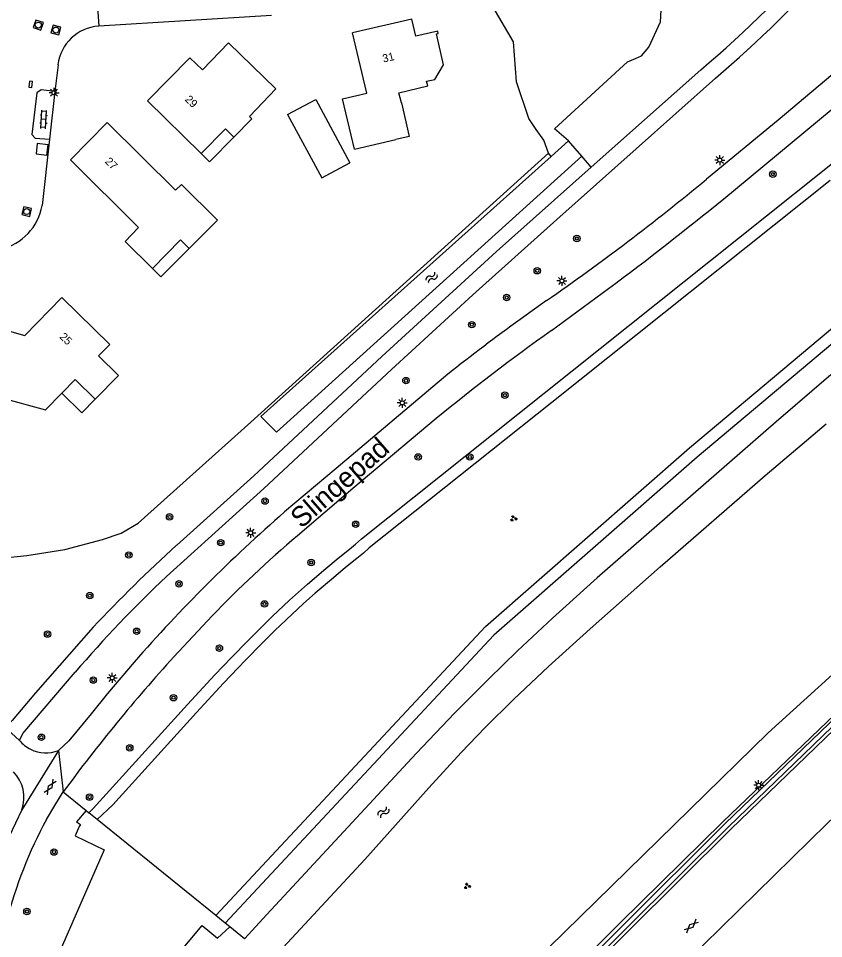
# Model space of a CAD drawing. Extents: x 131000 to 133013, y 393000 to 396501.
# Drawn here: x 131620.8 to 131721.5, y 395059.9 to 395174.9 of the extents above; entities that cross this region are included whole.
import ezdxf

# ---------------------------------------------------------------- set-up
doc = ezdxf.new("R2010")
doc.units = 0
for name, color, linetype in [('gg-afsc-erfafscheiding', 7, 'Continuous'), ('gg-afsc-hekwerk', 7, 'Continuous'), ('gg-afsc-muur', 7, 'Continuous'), ('gg-anno-huisnummerreeks BGT', 7, 'Continuous'), ('gg-anno-openbare ruimte label', 7, 'Continuous'), ('gg-bbg-bijgebouw', 7, 'Continuous'), ('gg-bbg-gedigitaliseerde bebouwing', 7, 'Continuous'), ('gg-bbg-gedigitaliseerde bijgebouw', 7, 'Continuous'), ('gg-bbg-hoofdgebouw', 7, 'Continuous'), ('gg-bbg-luifel en loopbrug', 7, 'Continuous'), ('gg-knt-BGT kruinlijn', 7, 'Continuous'), ('gg-knt-verharding', 7, 'Continuous'), ('gg-knt-verharding nz', 7, 'Continuous'), ('gg-kntw-bovenkant insteek waterloop', 7, 'Continuous'), ('gt-grn-groengrens', 7, 'Continuous'), ('gt-grn-weggrens', 7, 'Continuous'), ('gt-symb-boom', 7, 'Continuous'), ('gt-symb-gesloten verharding', 7, 'Continuous'), ('gt-symb-groenvak', 7, 'Continuous'), ('gt-symb-klinker verharding', 7, 'Continuous'), ('gt-symb-kolk', 7, 'Continuous'), ('gt-symb-lichtmast', 7, 'Continuous'), ('gt-symb-rioolschacht', 7, 'Continuous'), ('gt-symb-watersymbool', 7, 'Continuous')]:
    doc.layers.add(name, color=color, linetype=linetype)

# ---------------------------------------------------------------- blocks, each defined once
blk = doc.blocks.new('gt0-GESVH1')
at = {"layer": 'gt-symb-gesloten verharding'}
for p, q in [((-0.99, -0.26), (0.01, 0.24)), ((0.01, -0.26), (-0.99, 0.24)), ((0.01, 0.24), (1.01, -0.26)), ((1.01, 0.24), (0.01, -0.26))]:
    blk.add_line(p, q, dxfattribs=at)
blk = doc.blocks.new('gt0-BOOM')
at = {"layer": 'gt-symb-boom'}
for radius in [0.4, 0.2]:
    blk.add_circle((0, 0), radius, dxfattribs=at)
blk = doc.blocks.new('gt0-LMAST')
at = {"layer": 'gt-symb-lichtmast'}
for p, q in [((-0.18, 0.17), (-0.45, 0.44)), ((-0.01, 0.25), (-0.01, 0.62)), ((0.17, 0.17), (0.44, 0.44)), ((-0.26, 0), (-0.63, 0)), ((-0.18, -0.18), (-0.45, -0.45)), ((-0.01, -0.25), (-0.01, -0.63)), ((0.44, -0.45), (0.17, -0.18)), ((0.24, 0), (0.62, 0))]:
    blk.add_line(p, q, dxfattribs=at)
blk.add_circle((-0.01, 0), 0.25, dxfattribs=at)
blk = doc.blocks.new('gt0-KOLK')
at = {"layer": 'gt-symb-kolk'}
blk.add_lwpolyline([(0, 0), (0.37, 0), (0.37, 0.4), (-0.38, 0.4), (-0.38, 0), (0, 0)], dxfattribs=at)
blk = doc.blocks.new('gt0-RS')
at = {"layer": 'gt-symb-rioolschacht'}
blk.add_lwpolyline([(-0.5, -0.5), (0.5, -0.5), (0.5, 0.5), (-0.5, 0.5)], close=True, dxfattribs=at)
blk.add_circle((0, 0), 0.375, dxfattribs=at)
blk = doc.blocks.new('gt0-KL1')
at = {"layer": 'gt-symb-klinker verharding'}
for p, q in [((-1.15, 0.3), (1.15, 0.3)), ((-1, -0.3), (-1, 0.3)), ((-0.5, 0.3), (-0.5, 0.45)), ((0, -0.3), (0, 0.3)), ((0.5, 0.3), (0.5, 0.45)), ((1, -0.3), (1, 0.3)), ((-1.15, -0.3), (1.15, -0.3)), ((-0.5, -0.45), (-0.5, -0.3)), ((0.5, -0.45), (0.5, -0.3))]:
    blk.add_line(p, q, dxfattribs=at)
blk = doc.blocks.new('gt0-WA')
at = {"layer": 'gt-symb-watersymbool'}
for centre, start, end in [((-0.32, 0.02), 28.0725, 151.9275), ((0.43, 0.42), 208.0725, 331.9275), ((-0.32, -0.43), 28.0725, 151.9275), ((0.43, -0.03), 208.0725, 331.9275)]:
    blk.add_arc(centre, 0.425, start, end, dxfattribs=at)
blk = doc.blocks.new('gt0-GRVAK')
at = {"layer": 'gt-symb-groenvak'}
for p, q in [((-0.11, 0.19), (-0.23, 0.24)), ((-0.18, 0.15), (0.09, 0.15)), ((-0.09, 0.21), (-0.16, 0.32)), ((-0.05, 0.21), (-0.05, 0.39)), ((0, 0.21), (0.06, 0.32)), ((0.02, 0.19), (0.13, 0.24)), ((0.26, -0.05), (0.2, 0.06)), ((0.31, -0.05), (0.31, 0.13)), ((0.35, -0.05), (0.41, 0.06)), ((-0.24, -0.23), (-0.36, -0.18)), ((-0.32, -0.26), (-0.05, -0.26)), ((-0.23, -0.21), (-0.29, -0.09)), ((-0.18, -0.2), (-0.18, -0.02)), ((-0.14, -0.21), (-0.07, -0.09)), ((-0.12, -0.23), (0, -0.18)), ((0.24, -0.07), (0.12, -0.02)), ((0.17, -0.11), (0.44, -0.11)), ((0.37, -0.07), (0.49, -0.02))]:
    blk.add_line(p, q, dxfattribs=at)

msp = doc.modelspace()

# ---------------------------------------------------------------- linework, layer by layer
at = {"layer": 'gg-afsc-erfafscheiding'}
msp.add_line((131649.87, 395124.48), (131687.1, 395158.08), dxfattribs=at)
msp.add_lwpolyline([(131687.1, 395158.08), (131686.5, 395159.7), (131685.53, 395161.03), (131684.62, 395162.44), (131683.06, 395167.01), (131682.69, 395172), (131680.15, 395176.33), (131676.94, 395181.31)], dxfattribs=at)
at = {"layer": 'gg-afsc-hekwerk'}
msp.add_lwpolyline([(131569.71, 395134.88), (131569.86, 395134.39), (131569.9, 395132.01), (131594.27, 395111.97), (131601.15, 395109.51), (131605, 395108.58), (131609.76, 395107.86), (131612.21, 395107.53), (131617.04, 395107.46), (131619.47, 395107.58), (131621.85, 395107.8), (131626.63, 395108.58), (131631.32, 395109.81), (131633.67, 395110.6), (131635.78, 395111.84), (131649.87, 395124.48)], dxfattribs=at)
at = {"layer": 'gg-afsc-muur'}
for points in [[(131681.5, 395045.93), (131696.79, 395061.21), (131709.57, 395073.91), (131722.54, 395086.41), (131735.66, 395098.79), (131748.92, 395110.97), (131762.48, 395122.88), (131775.98, 395134.79), (131788.78, 395147.43), (131801.48, 395160.23), (131805.78, 395164.36), (131814.66, 395172.39), (131823.32, 395180.7), (131835.25, 395194.27), (131845.63, 395209.05), (131853.97, 395225.03), (131861.21, 395241.57)], [(131522.85, 394844.61), (131534.91, 394866.08), (131545.55, 394882.62), (131555.59, 394897.62), (131565.94, 394912.41), (131576.6, 394926.96), (131587.57, 394941.28), (131598.87, 394955.32), (131610.36, 394969.27), (131622.03, 394982.99), (131633.93, 394996.56), (131646.05, 395009.93), (131658.36, 395023.06), (131670.91, 395036.02), (131683.61, 395048.86), (131696.36, 395061.59), (131709.18, 395074.31), (131722.18, 395086.82), (131735.29, 395099.2), (131748.52, 395111.38), (131762.08, 395123.26), (131775.63, 395135.16)]]:
    msp.add_lwpolyline(points, dxfattribs=at)
at = {"layer": 'gg-bbg-bijgebouw'}
msp.add_lwpolyline([(131654.46, 395162.91), (131657.98, 395164.78), (131662.24, 395156.88)], dxfattribs=at)
at = {"layer": 'gg-bbg-gedigitaliseerde bebouwing'}
for p, q in [((131652.99, 395166.12), (131649.7, 395162.69)), ((131636.94, 395164.63), (131643.67, 395158.03)), ((131662.83, 395158.58), (131668, 395159.79)), ((131632.24, 395134.18), (131626.24, 395140.05)), ((131618.37, 395127.58), (131624.21, 395126.03)), ((131626.25, 395128.11), (131624.21, 395126.03))]:
    msp.add_line(p, q, dxfattribs=at)
for points in [[(131668.69, 395164.37), (131668.39, 395165.64), (131671.98, 395166.49)], [(131668.69, 395164.37), (131669.67, 395160.18), (131668, 395159.79)], [(131647.76, 395160.1), (131650, 395162.39), (131649.7, 395162.69)], [(131631.9, 395161.9), (131640.47, 395153.48), (131641.2, 395154.18), (131645.7, 395149.73), (131642.17, 395146.18)], [(131643.67, 395158.03), (131646.72, 395161.13), (131647.76, 395160.1)], [(131642.17, 395146.18), (131641.08, 395147.25), (131637.58, 395143.68)], [(131632.24, 395134.18), (131630.81, 395132.76), (131633.31, 395130.3), (131630.4, 395127.35)], [(131630.4, 395127.35), (131627.9, 395129.81), (131626.25, 395128.11)]]:
    msp.add_lwpolyline(points, dxfattribs=at)
at = {"layer": 'gg-bbg-gedigitaliseerde bijgebouw'}
msp.add_lwpolyline([(131654.46, 395162.91), (131658.74, 395154.99), (131662.24, 395156.88)], dxfattribs=at)
at = {"layer": 'gg-bbg-hoofdgebouw'}
for p, q in [((131670, 395174.85), (131662.6, 395173.11)), ((131647.09, 395171.88), (131652.99, 395166.12)), ((131671.98, 395166.49), (131671.83, 395167.1))]:
    msp.add_line(p, q, dxfattribs=at)
for points in [[(131671.83, 395167.1), (131672.87, 395167.28), (131673.97, 395169.12), (131673.06, 395172.99), (131673.3, 395173.05), (131673.23, 395173.34), (131670.5, 395172.7), (131670, 395174.85)], [(131662.83, 395158.58), (131661.35, 395164.88), (131664.37, 395165.59), (131662.6, 395173.11)], [(131636.94, 395164.63), (131642.24, 395170.02), (131643.82, 395168.49), (131647.09, 395171.88)], [(131637.58, 395143.68), (131634.15, 395147.07), (131635.84, 395148.8), (131627.31, 395157.24), (131631.9, 395161.9)], [(131613.1, 395129.02), (131615.29, 395137.08), (131621.62, 395135.32), (131626.24, 395140.05)]]:
    msp.add_lwpolyline(points, dxfattribs=at)
at = {"layer": 'gg-bbg-luifel en loopbrug'}
for points in [[(131647.76, 395160.1), (131644.71, 395157.01), (131643.67, 395158.03)], [(131642.17, 395146.18), (131638.63, 395142.64), (131637.58, 395143.68)], [(131630.4, 395127.35), (131628.74, 395125.66), (131626.25, 395128.11)]]:
    msp.add_lwpolyline(points, dxfattribs=at)
at = {"layer": 'gg-knt-BGT kruinlijn'}
msp.add_lwpolyline([(131933.73, 395349.33), (131907.81, 395326.6), (131882.41, 395294.58), (131861.92, 395251.88), (131845.16, 395212.89), (131830.61, 395194.34), (131791.8, 395154.82), (131777.97, 395142.27), (131740.4, 395109.12), (131714.55, 395085.66), (131679.34, 395051.22), (131648.43, 395019.26), (131630.96, 395000)], dxfattribs=at)
at = {"layer": 'gg-knt-verharding'}
for p, q in [((131652.46, 395175.28), (131630.85, 395173.95)), ((131625.77, 395169.12), (131625.39, 395165.78)), ((131706.11, 395168.51), (131692.42, 395156.32)), ((131709.01, 395152.4), (131728.55, 395168.62)), ((131625.39, 395165.78), (131624.72, 395159.82)), ((131624.72, 395159.82), (131623.79, 395151.56)), ((131687.44, 395135.91), (131694.59, 395141.16)), ((131686.83, 395139.66), (131683.54, 395137.32)), ((131640.25, 395095.14), (131645.02, 395100.26)), ((131621.23, 395076.03), (131619.65, 395072.71))]:
    msp.add_line(p, q, dxfattribs=at)
for points in [[(131670.57, 395036.33), (131696.05, 395061.9), (131708.89, 395074.54), (131721.93, 395087.03), (131735.05, 395099.55), (131748.22, 395111.74), (131761.78, 395123.61), (131775.22, 395135.6), (131788.18, 395148.2), (131800.93, 395160.75), (131805.15, 395165.01), (131813.93, 395173.29), (131822.49, 395181.45), (131834.59, 395194.9), (131844.74, 395209.61), (131853.1, 395225.51), (131860.24, 395241.99), (131867.69, 395258.45)], [(131727.61, 395172.15), (131715.78, 395162.22), (131706.83, 395154.84)], [(131707.96, 395167.47), (131688.11, 395149.78), (131677.63, 395140.38), (131667.47, 395131.04), (131651.51, 395116.18), (131639.32, 395105.18)], [(131681.5, 395045.93), (131682.3, 395046.14), (131684.3, 395048.11), (131697.09, 395060.92), (131709.89, 395073.6), (131722.84, 395086.11), (131735.96, 395098.49), (131749.2, 395110.68), (131762.74, 395122.51), (131776.3, 395134.44), (131789.13, 395147.08), (131804.06, 395162.05), (131805.59, 395163.46)], [(131623.18, 395159.28), (131623.02, 395158.01), (131624.39, 395157.84), (131624.53, 395159.14), (131623.18, 395159.28)], [(131692.42, 395156.32), (131680.59, 395145.79), (131666.25, 395132.67), (131650.25, 395117.76), (131640.6, 395109.1)], [(131674.51, 395130.47), (131660.52, 395118.69), (131654.1, 395113.26)], [(131673.05, 395124.92), (131662.63, 395116.18), (131655.7, 395110.28)], [(131630.16, 395098.84), (131622.95, 395090.64), (131620.05, 395087.18), (131619.34, 395086.47), (131618.99, 395086.5)], [(131635.28, 395094.48), (131631.94, 395090.56), (131629.92, 395088.02), (131627.11, 395084.64), (131625.82, 395083.44)], [(131620.96, 395084.69), (131621.36, 395085.55), (131627.9, 395093.24)], [(131682.65, 395034.72), (131682.9, 395035.63), (131704.24, 395056.98), (131721.91, 395074.31), (131739.48, 395091)], [(131624.33, 395074.82), (131625.35, 395076.57), (131626.42, 395078.28)]]:
    msp.add_lwpolyline(points, dxfattribs=at)
for centre, radius, start, end in [((131612.47, 395279.8), 145.44, 310.0773, 327.7183), ((131610.5, 395281.84), 150.27, 310.437, 326.5666), ((131631.18, 395168.51), 5.45, 93.5194, 173.5797), ((131520.15, 395380.05), 292.52, 304.7365, 309.6568), ((131434.77, 395489.34), 434.44, 306.7313, 309.1424), ((131617.02, 395152.76), 6.87, 216.8822, 349.9718), ((131812.9, 394957.42), 221.58, 125.7209, 128.6501), ((131834.25, 394928.77), 253.89, 125.3268, 129.4141), ((131782.37, 394965.89), 195.37, 131.0385, 138.8396), ((131745.48, 395003.9), 139.2, 130.1609, 136.1935), ((131767.71, 394969.38), 188.89, 132.2956, 136.7353), ((131747.27, 394990.57), 157.44, 133.2855, 139.2998), ((131797.02, 394952.51), 211.95, 137.7051, 143.6011), ((131624.25, 395087.42), 4.27, 219.6768, 243.4308), ((131624.26, 395087.43), 4.28, 243.3994, 291.4044), ((131617.12, 395077.62), 4.4, 338.8749, 45.768), ((131669.88, 395049.66), 52.03, 151.0892, 166.1372)]:
    msp.add_arc(centre, radius, start, end, dxfattribs=at)
at = {"layer": 'gg-knt-verharding nz'}
msp.add_line((131618.99, 395086.5), (131620.96, 395084.69), dxfattribs=at)
msp.add_lwpolyline([(131625.39, 395165.78), (131623.67, 395166.01), (131623.14, 395165.62), (131622.51, 395160.43), (131622.91, 395159.95), (131624.72, 395159.82)], dxfattribs=at)
at = {"layer": 'gg-kntw-bovenkant insteek waterloop'}
for p, q in [((131689.56, 395159.61), (131687.42, 395157.69)), ((131691.26, 395157.72), (131689.56, 395159.61))]:
    msp.add_line(p, q, dxfattribs=at)
for points in [[(131687.42, 395157.69), (131651.14, 395125.2), (131653.1, 395123.21), (131691.26, 395157.72)], [(131722.38, 395130.37), (131715.53, 395124.53), (131693.15, 395105.03), (131687.58, 395099.99), (131683.2, 395095.89), (131679.61, 395092.41), (131675.38, 395088.15), (131670.55, 395083.08), (131651.88, 395062.96), (131649.09, 395059.91)], [(131652.28, 395057.09), (131664.12, 395069.81), (131672.12, 395078.77), (131676.17, 395083.2), (131679.15, 395086.3), (131682.71, 395089.82), (131687.08, 395093.93), (131692.27, 395098.63), (131701.02, 395106.39), (131714.17, 395117.8), (131721.79, 395124.28)]]:
    msp.add_lwpolyline(points, dxfattribs=at)
at = {"layer": 'gt-grn-groengrens'}
for p, q in [((131687.42, 395157.69), (131687.1, 395158.08)), ((131692.42, 395156.32), (131691.26, 395157.72)), ((131626.42, 395078.28), (131629.3, 395075.95)), ((131629.3, 395075.95), (131629.64, 395075.67)), ((131630.67, 395074.84), (131629.64, 395075.67)), ((131645.48, 395062.83), (131630.67, 395074.84)), ((131646.67, 395061.87), (131645.48, 395062.83)), ((131647.23, 395061.42), (131646.67, 395061.87)), ((131649.09, 395059.91), (131647.23, 395061.42))]:
    msp.add_line(p, q, dxfattribs=at)
for points in [[(131645.48, 395062.83), (131679.21, 395098.92), (131704.71, 395121.25), (131733.74, 395145.63), (131775.94, 395173.89), (131790.56, 395183.88), (131807.55, 395197.18), (131821.86, 395210.39), (131831.51, 395224.41), (131844.45, 395256.93), (131856.93, 395286.55), (131872.39, 395312.64)], [(131873.52, 395312.02), (131858.27, 395285.88), (131845.83, 395256.37), (131832.84, 395223.69), (131823, 395209.4), (131808.52, 395196.04), (131791.45, 395182.67), (131776.78, 395172.65), (131734.64, 395144.43), (131705.68, 395120.11), (131680.25, 395097.84), (131646.67, 395061.87)], [(131689.56, 395159.61), (131687.85, 395161.14), (131696.95, 395169.48), (131697.96, 395169.9), (131698.69, 395170.24), (131699.62, 395171.35), (131701.09, 395174.5), (131701.36, 395179.76), (131701.18, 395187.99), (131697.27, 395192), (131696.54, 395194.17)], [(131629.64, 395075.67), (131630.15, 395076.19), (131641.97, 395089.21), (131645.37, 395092.89), (131647.44, 395095.06), (131649.53, 395097.21), (131651.11, 395098.79), (131652.54, 395100.18), (131654.72, 395102.24), (131656.94, 395104.24), (131659.23, 395106.2), (131660.78, 395107.47), (131662.19, 395108.59), (131662.96, 395109.23), (131663.69, 395109.91), (131686.55, 395128.08), (131721.35, 395155.85), (131724.54, 395158.43)], [(131722.28, 395154.68), (131687.49, 395126.91), (131664.67, 395108.78), (131663.96, 395108.11), (131663.14, 395107.43), (131661.72, 395106.3), (131660.19, 395105.04), (131657.93, 395103.11), (131656.46, 395101.8), (131654.29, 395099.78), (131652.87, 395098.42), (131651.29, 395096.86), (131649.21, 395094.74), (131646.47, 395091.86), (131643.08, 395088.2), (131632.61, 395076.66), (131630.67, 395074.84)], [(131629.3, 395075.95), (131628.09, 395074.55), (131628.58, 395074.18), (131628.42, 395073.96), (131627.9, 395072.8), (131631.54, 395071.05), (131623.71, 395053.14), (131619.96, 395049.01), (131616.09, 395037.74), (131607.29, 395022.25), (131603.77, 395016.61), (131567.49, 394975.06), (131560.98, 394965.2), (131545.54, 394945.59), (131542.31, 394942.48), (131504.19, 394915.32)], [(131492.49, 394856.41), (131508.49, 394882.98), (131529.15, 394917.9), (131548.34, 394942.63), (131561.25, 394960.82), (131587.08, 394993.56), (131608.11, 395019.02), (131643.8, 395061.59), (131645.72, 395060.01), (131647.23, 395061.42)]]:
    msp.add_lwpolyline(points, dxfattribs=at)
at = {"layer": 'gt-grn-weggrens'}
for p, q in [((131630.39, 395181.07), (131630.85, 395173.95)), ((131625.82, 395083.44), (131621.23, 395076.03)), ((131625.82, 395083.44), (131626.42, 395078.28))]:
    msp.add_line(p, q, dxfattribs=at)

# ---------------------------------------------------------------- block references
at = {"layer": 'gt-symb-boom'}
for p in [(131715.12, 395155.46), (131690.62, 395147.42), (131685.67, 395143.39), (131681.85, 395140.05), (131677.5, 395136.66), (131669.26, 395129.67), (131681.63, 395127.85), (131670.79, 395120.13), (131677.25, 395120.12), (131651.65, 395114.61), (131639.71, 395112.63), (131662.98, 395111.72), (131646.11, 395109.41), (131634.62, 395107.88), (131657.41, 395106.94), (131640.89, 395104.27), (131629.74, 395102.8), (131651.58, 395101.76), (131624.46, 395097.99), (131635.6, 395098.35), (131645.94, 395096.23), (131630.18, 395092.24), (131640.2, 395090.04), (131623.69, 395085.1), (131634.74, 395083.77), (131629.71, 395077.62), (131625.26, 395070.75), (131621.88, 395063.33)]:
    msp.add_blockref('gt0-BOOM', p, dxfattribs=at)
at = {"layer": 'gt-symb-gesloten verharding'}
for p, rotation in [((131624.8, 395078.9), -123.0863073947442), ((131704.92, 395061.51), 42.4471018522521)]:
    msp.add_blockref('gt0-GESVH1', p, dxfattribs=dict(at, rotation=rotation))
at = {"layer": 'gt-symb-groenvak'}
for p in [(131682.7, 395112.44), (131676.92, 395066.5)]:
    msp.add_blockref('gt0-GRVAK', p, dxfattribs=at)
at = {"layer": 'gt-symb-klinker verharding', "rotation": 86.55950512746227}
msp.add_blockref('gt0-KL1', (131623.98, 395162.3), dxfattribs=at)
at = {"layer": 'gt-symb-kolk', "rotation": -96.4287477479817}
msp.add_blockref('gt0-KOLK', (131622.15, 395166.72), dxfattribs=at)
at = {"layer": 'gt-symb-lichtmast'}
for p in [(131625.28, 395165.64), (131708.5, 395157.23), (131688.76, 395142.13), (131668.81, 395126.88), (131649.86, 395110.65), (131632.55, 395092.52), (131713.36, 395079.11)]:
    msp.add_blockref('gt0-LMAST', p, dxfattribs=at)
at = {"layer": 'gt-symb-rioolschacht'}
for p, rotation in [((131623.3, 395174.09), -109.21431185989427), ((131625.5, 395173.47), -104.82810852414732), ((131621.86, 395150.79), -102.93881062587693)]:
    msp.add_blockref('gt0-RS', p, dxfattribs=dict(at, rotation=rotation))
at = {"layer": 'gt-symb-watersymbool'}
for p, rotation in [((131672.43, 395142.5), 42.08093041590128), ((131666.41, 395075.69), 45.891375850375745)]:
    msp.add_blockref('gt0-WA', p, dxfattribs=dict(at, rotation=rotation))

# ---------------------------------------------------------------- texts
at = {"layer": 'gg-anno-huisnummerreeks BGT'}
for s, rotation, p in [('31', 13.2, (131666.45, 395169.4)), ('29', 315.5, (131641.55, 395164.72)), ('27', 315.4, (131631.56, 395156.97)), ('25', 315.6, (131625.88, 395135.06))]:
    msp.add_text(s, height=1, rotation=rotation, dxfattribs=at).set_placement(p)
at = {"layer": 'gg-anno-openbare ruimte label'}
msp.add_text('Slingepad', height=2.5, rotation=41.1, dxfattribs=at).set_placement((131656.19, 395111.1))

doc.saveas('drawing.dxf')
